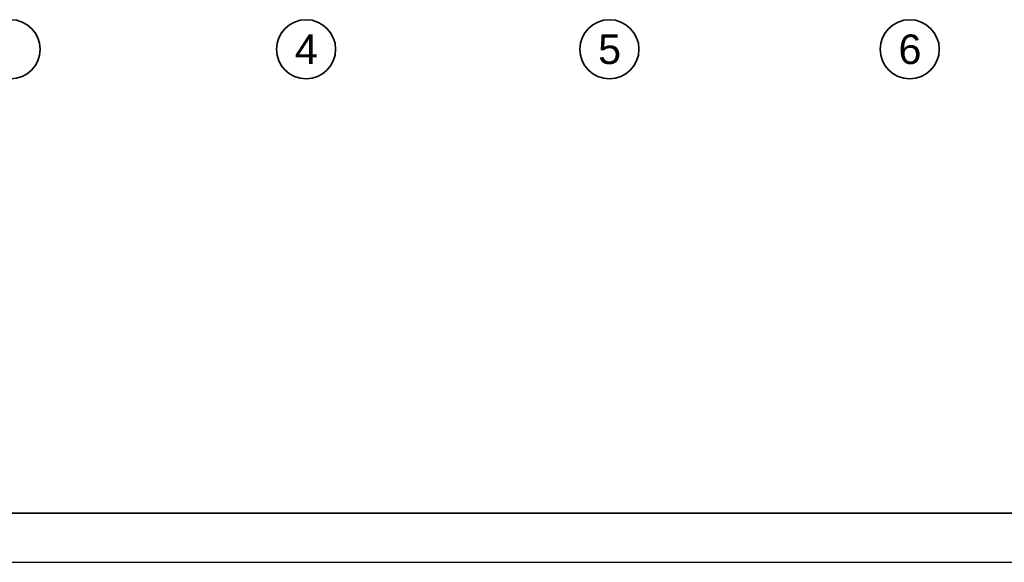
# Model space of a CAD drawing. Header units: millimetres. Extents: x -1465 to 393277, y -3788 to 454312.
# Tile 543 of 656: x 363485 to 373483, y 67612 to 73120. Entities that reach past the tile are written whole.
import ezdxf

# ---------------------------------------------------------------- set-up
doc = ezdxf.new("R2010")
doc.units = ezdxf.units.MM
doc.layers.add('CP_FRREF', color=251, linetype='Continuous', lineweight=35)
doc.layers.add('CP_LINENORM', color=253, linetype='Continuous')
doc.layers.add('Konstrukcja - Siatka mod', color=8, linetype='Continuous')
doc.styles.add('STYL_AUTOMATYCZNY_1', font='ARIALN.TTF')

msp = doc.modelspace()

# ---------------------------------------------------------------- linework, layer by layer
at = {"layer": 'CP_FRREF'}
msp.add_line((339777.4, 68112), (392777.4, 68112), dxfattribs=at)
at = {"layer": 'CP_LINENORM', "linetype": 'Continuous'}
msp.add_line((338277.4, 67612), (393277.4, 67612), dxfattribs=at)
at = {"layer": 'Konstrukcja - Siatka mod', "color": 8, "linetype": 'Continuous', "lineweight": 35, "ltscale": 100}
for centre in [(363392.9, 72820), (366392.9, 72820), (369472.9, 72820), (372522.9, 72820)]:
    msp.add_circle(centre, 300, dxfattribs=at)

# ---------------------------------------------------------------- texts
at = {"layer": 'Konstrukcja - Siatka mod', "color": 8, "linetype": 'Continuous', "lineweight": 13, "char_height": 300, "attachment_point": 1, "style": 'STYL_AUTOMATYCZNY_1'}
for s, insert in [('\\A1;{\\pql;\\pt0;\\fArial|b0|i0|c238|p0;\\W1.000000;4}', (366278.4, 72970)), ('\\A1;{\\pql;\\pt0;\\fArial|b0|i0|c238|p0;\\W1.000000;5}', (369358.4, 72970)), ('\\A1;{\\pql;\\pt0;\\fArial|b0|i0|c238|p0;\\W1.000000;6}', (372408.4, 72970))]:
    msp.add_mtext(s, dxfattribs=dict(at, insert=insert))

doc.saveas('drawing.dxf')
